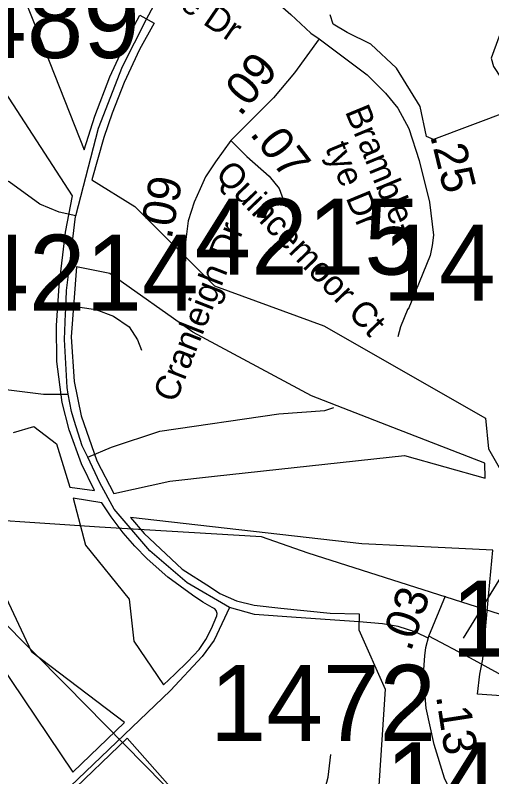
# Model space of a CAD drawing. Extents: x 1662474 to 1856135, y 779280 to 917889.
# Drawn here: x 1733452 to 1735258, y 817764 to 820649 of the extents above; entities that cross this region are included whole.
import ezdxf

# ---------------------------------------------------------------- set-up
doc = ezdxf.new("R2010")
doc.units = 0
for name, color, linetype in [('Cogo Default Point CELL', 7, 'Continuous'), ('Exist Boundary Political City Limit New', 7, 'Continuous'), ('Exist Boundary Political City Limit New Hole', 7, 'Continuous'), ('Exist Hydrographic Pond Under 1500 Sq Ft', 7, 'Continuous'), ('Exist Road Non-System Type 51', 7, 'Continuous'), ('Exist Road Secondary Mileage Tenths English Label', 7, 'Continuous'), ('Exist Road Secondary Type 51 Attributed', 7, 'Continuous'), ('Exist Road Secondary Type 51 Label', 7, 'Continuous'), ('Exist Utilities Electrical Transmission Line', 7, 'Continuous'), ('Map Preparation Boundary City Limit Buffer Line', 7, 'Continuous'), ('Prop DGN Element Guardrail', 7, 'Continuous')]:
    doc.layers.add(name, color=color, linetype=linetype)

msp = doc.modelspace()

# ---------------------------------------------------------------- linework, layer by layer
at = {"layer": 'Exist Boundary Political City Limit New'}
for points in [[(1733446.4, 819068.3), (1733522.5, 819090.6), (1733608.9, 819026), (1733658.9, 818860.7), (1733752.2, 818849.1), (1733703, 818949.7), (1733656.1, 819078.2), (1733630.1, 819182.4), (1733609.5, 819337.2), (1733608.6, 819473.9), (1733618.5, 819624.2), (1733643.2, 819827.6), (1733669.2, 819964.8), (1733158.5, 820752.5)], [(1733465.5, 820765.5), (1733526.8, 820612.4), (1733713.6, 820139.6), (1733754.1, 820267), (1733811.1, 820416.3), (1733882.5, 820571.5), (1733924.4, 820649.1), (1733978.4, 820618.7), (1733923.4, 820519.6), (1733865.2, 820393.7), (1733819.1, 820277.7), (1733787.5, 820185.9), (1733742, 820025.9), (1733905.4, 819924.7), (1734207.4, 819623.7), (1734621, 819472.1), (1735233.6, 819122.1), (1735245.1, 819006.1), (1735336, 818847.1)], [(1735382.8, 818064.1), (1735203.4, 818076.8), (1735212.6, 818153.1), (1735223.6, 818209.7), (1735247, 818461.5), (1735262.1, 818622.6), (1735081.5, 818631.2), (1734765.9, 818646.4), (1733888.9, 818747), (1733940.4, 818685.2), (1734085.1, 818550.1), (1734192.6, 818482.5), (1734227, 818458.4), (1734290.4, 818431.2), (1734356.9, 818414.2), (1734458, 818403.4), (1734644.8, 818383.6), (1734755.2, 818381.5), (1734754, 818320.6), (1734853.5, 818096.1), (1734777.6, 816942.6)], [(1733341.8, 818267.3), (1733671.1, 817781.2), (1733866, 817970.1), (1733515.8, 818235.9), (1733466.1, 818341.4), (1733400.9, 818480.8)], [(1734182.2, 817563.9), (1733876.4, 817911), (1733650.2, 817692.8)]]:
    msp.add_lwpolyline(points, dxfattribs=at)
at = {"layer": 'Exist Boundary Political City Limit New Hole'}
for points in [[(1734037.6, 818883.8), (1734207, 818902.5), (1734926.4, 818981.9), (1735232.2, 818895.1), (1735230.9, 818952.3), (1734882.5, 819087.8), (1734574.4, 819207.6), (1734125.4, 819448.1), (1733811, 819670.9), (1733684.2, 819695.8), (1733664.4, 819431.1), (1733675.6, 819261.2), (1733701.9, 819131.2), (1733761.5, 818961.6), (1733826.2, 818837.2), (1734037.6, 818883.8)], [(1733780.5, 818801.7), (1733671.6, 818819.2), (1733718.2, 818642.2), (1733883.5, 818437), (1733901.1, 818277.8), (1734014.4, 818112.1), (1734056.9, 818152.8), (1734105.6, 818200.3), (1734148.8, 818246.1), (1734174.9, 818284.4), (1734195.8, 818326), (1734216.5, 818374.5), (1734217.6, 818382.7), (1734214.1, 818394.5), (1734208.6, 818400.8), (1734198.9, 818405.7), (1734163.5, 818425.9), (1734124.1, 818452.5), (1734029.9, 818520.6), (1733951.6, 818589.9), (1733905.2, 818637.6), (1733861.8, 818687.9), (1733815.9, 818748.5), (1733780.5, 818801.7)]]:
    msp.add_lwpolyline(points, dxfattribs=at)
at = {"layer": 'Exist Hydrographic Pond Under 1500 Sq Ft'}
msp.add_lwpolyline([(1735429.9, 820932.9), (1735284.1, 820565.7), (1735255, 820487), (1735263.7, 820455), (1735292.9, 820411.2), (1735319.1, 820361.7), (1735327.9, 820315.1), (1735322, 820285.9), (1735036.3, 820178.1), (1735010, 820189.8), (1734986.7, 820303.4), (1734896.3, 820449.1), (1734800.1, 820539.5), (1734709.7, 820583.2), (1734657.2, 820615.3), (1734645.6, 820650.2)], dxfattribs=at)
at = {"layer": 'Exist Road Non-System Type 51'}
for points in [[(1733681.9, 819889.7), (1733767.6, 820221.9), (1733858.1, 820455.5), (1733949.7, 820634.8)], [(1733681.9, 819889.7), (1733619.1, 819902.8), (1733545.6, 819933.5), (1733429.8, 820018), (1733384.1, 820042.7), (1733320.2, 820061.2), (1733266.5, 820065.4), (1733201.6, 820062.2)], [(1733643.6, 819534.5), (1733646.9, 819605.9), (1733660.4, 819716.9), (1733681.2, 819887), (1733681.9, 819889.7)], [(1733653.4, 819213.9), (1733648.9, 819239.2), (1733638.4, 819420.4), (1733642.9, 819519.7), (1733643.6, 819534.5)], [(1733643.6, 819534.5), (1733696.9, 819543.1), (1733757.6, 819533.8), (1733824.4, 819509.2), (1733883.6, 819468.2), (1733916.1, 819419.1), (1733930.5, 819380.1)], [(1733054.5, 819255.1), (1733134.4, 819226.2), (1733182.1, 819219.2), (1733234, 819219.7), (1733334, 819233.1), (1733386.1, 819235.4), (1733559.9, 819213.7), (1733653.4, 819213.9)], [(1733727, 818974.5), (1733706.1, 819017.9), (1733675.9, 819114.2), (1733665.1, 819148.4), (1733653.4, 819213.9)], [(1733727, 818974.5), (1733816.9, 819013.2), (1734000, 819072.9), (1734450.6, 819139.1), (1734625, 819151.2), (1734659.6, 819163.7)], [(1734264.1, 818405.4), (1734103.8, 818498.6), (1733962.4, 818619.9), (1733826.6, 818777.5), (1733773.4, 818877.9), (1733727, 818974.5)], [(1734264.1, 818405.4), (1734206.1, 818281.8), (1734160.5, 818219.2), (1734040.5, 818091.2), (1733367.6, 817448.4), (1733318.2, 817400.9), (1733263.1, 817360.5), (1733208, 817327.2), (1733127.1, 817292.8), (1733044.8, 817259.4)], [(1735018.8, 818288.6), (1734969.6, 818311.7), (1734903.5, 818332.9), (1734843.1, 818343.7), (1734754.9, 818351), (1734516.6, 818368.1), (1734358.9, 818379.1), (1734264.1, 818405.4)], [(1734879.5, 817491.6), (1734811.4, 817483.9), (1734689.6, 817483.9), (1734637.4, 817486.2), (1734624, 817507.8), (1734612.4, 817539.8), (1734604, 817578.6), (1734606.1, 817630.9), (1734614.5, 817670.5), (1734624.2, 817710.9), (1734637.4, 817762.1), (1734647.9, 817848.2)]]:
    msp.add_lwpolyline(points, dxfattribs=at)
at = {"layer": 'Exist Road Secondary Mileage Tenths English Label'}
msp.add_line((1735150.7, 818289.2), (1735510.2, 818877.7), dxfattribs=at)
at = {"layer": 'Exist Road Secondary Type 51 Attributed'}
msp.add_line((1735019.8, 818296.8), (1735082.9, 818449.2), dxfattribs=at)
for points in [[(1733949.7, 820634.8), (1734087.3, 820891.7)], [(1734087.3, 820891.7), (1734256.2, 820801.3), (1734351.3, 820757.9), (1734435.9, 820705), (1734496.1, 820652.4), (1734572.8, 820581.5), (1734603.5, 820560.3)], [(1734603.5, 820560.3), (1734509.8, 820431.4), (1734430.4, 820336.1), (1734269.5, 820174.3)], [(1734603.5, 820560.3), (1734785.4, 820423.5), (1734854.8, 820353.8), (1734902.3, 820297.7), (1734943.4, 820219.9), (1734982.3, 820098.9), (1735021.2, 819941.2), (1735036.3, 819815.9), (1735032, 819777), (1735023.8, 819739.1), (1734940.4, 819534.2), (1734939.8, 819537), (1734911.8, 819468.3), (1734901.2, 819431.2)], [(1734269.5, 820174.3), (1734211.5, 820094.1), (1734172.9, 820037.4), (1734152.5, 819992), (1734129.6, 819941.6), (1734107.8, 819870.5), (1734098, 819789.9), (1734097.2, 819717)], [(1734269.5, 820174.3), (1734329.9, 820113.9), (1734414.6, 820039.8), (1734451.6, 819992.2), (1734478, 819923.4)], [(1735159.4, 817587.2), (1735078.6, 817759), (1735038.9, 817886.4), (1735009.5, 818023.9), (1735002.2, 818098.9), (1735000.7, 818170.7), (1735003.7, 818222), (1735008.1, 818254.3), (1735019.8, 818296.8)], [(1736059.9, 818097.8), (1735986, 818077.5), (1735897.1, 818061.9), (1735735.4, 818030.6), (1735629.6, 818026.1), (1735555.8, 818030.6), (1735496, 818047.9), (1735395.4, 818090.9), (1735311.2, 818140.9), (1735176.7, 818213.3), (1735019.8, 818296.8)]]:
    msp.add_lwpolyline(points, dxfattribs=at)
at = {"layer": 'Exist Utilities Electrical Transmission Line'}
for points in [[(1733004.3, 818758.3), (1733645.3, 818111.8), (1734089, 817660.3), (1734317.5, 817435.4), (1734757.4, 816987.6), (1735147.6, 816594.3), (1735555.9, 816177.3), (1735962.2, 815767.9), (1736241.9, 815480.3), (1736581, 815130), (1736993.1, 814718.6), (1737419, 814291.1), (1738105.1, 813588.2), (1738673.1, 813012.7), (1739039.7, 812642.2), (1739695, 812293.4), (1740167.1, 812040.9), (1740576.4, 811829.4), (1741169.3, 811496.7), (1741843.4, 811123.8), (1742162.5, 810949.6), (1742398.9, 810822.7)], [(1740410.3, 818536), (1739647.3, 818606.7), (1738818.7, 818695.7), (1738408.3, 818240), (1738124, 817932.3), (1737470.7, 817959.1), (1736563.3, 817999.5), (1735985.6, 818159.3), (1735318.6, 818370.5), (1734562, 818610.7), (1734385.1, 818673.4), (1733771.7, 818709.9), (1733130.2, 818752.5), (1733004.3, 818758.3)]]:
    msp.add_lwpolyline(points, dxfattribs=at)
at = {"layer": 'Map Preparation Boundary City Limit Buffer Line'}
for points in [[(1733446.4, 819068.3), (1733522.5, 819090.6), (1733608.9, 819026), (1733658.9, 818860.7), (1733752.2, 818849.1), (1733703, 818949.7), (1733656.1, 819078.2), (1733630.1, 819182.4), (1733609.5, 819337.2), (1733608.6, 819473.9), (1733618.5, 819624.2), (1733643.2, 819827.6), (1733669.2, 819964.8), (1733158.5, 820752.5)], [(1733465.5, 820765.5), (1733526.8, 820612.4), (1733713.6, 820139.6), (1733754.1, 820267), (1733811.1, 820416.3), (1733882.5, 820571.5), (1733924.4, 820649.1), (1733978.4, 820618.7), (1733923.4, 820519.6), (1733865.2, 820393.7), (1733819.1, 820277.7), (1733787.5, 820185.9), (1733742, 820025.9), (1733905.4, 819924.7), (1734207.4, 819623.7), (1734621, 819472.1), (1735233.6, 819122.1), (1735245.1, 819006.1), (1735336, 818847.1)], [(1734037.6, 818883.8), (1734207, 818902.5), (1734926.4, 818981.9), (1735232.2, 818895.1), (1735230.9, 818952.3), (1734882.5, 819087.8), (1734574.4, 819207.6), (1734125.4, 819448.1), (1733811, 819670.9), (1733684.2, 819695.8), (1733664.4, 819431.1), (1733675.6, 819261.2), (1733701.9, 819131.2), (1733761.5, 818961.6), (1733826.2, 818837.2), (1734037.6, 818883.8)], [(1733780.5, 818801.7), (1733671.6, 818819.2), (1733718.2, 818642.2), (1733883.5, 818437), (1733901.1, 818277.8), (1734014.4, 818112.1), (1734056.9, 818152.8), (1734105.6, 818200.3), (1734148.8, 818246.1), (1734174.9, 818284.4), (1734195.8, 818326), (1734216.5, 818374.5), (1734217.6, 818382.7), (1734214.1, 818394.5), (1734208.6, 818400.8), (1734198.9, 818405.7), (1734163.5, 818425.9), (1734124.1, 818452.5), (1734029.9, 818520.6), (1733951.6, 818589.9), (1733905.2, 818637.6), (1733861.8, 818687.9), (1733815.9, 818748.5), (1733780.5, 818801.7)], [(1735382.8, 818064.1), (1735203.4, 818076.8), (1735212.6, 818153.1), (1735223.6, 818209.7), (1735247, 818461.5), (1735262.1, 818622.6), (1735081.5, 818631.2), (1734765.9, 818646.4), (1733888.9, 818747), (1733940.4, 818685.2), (1734085.1, 818550.1), (1734192.6, 818482.5), (1734227, 818458.4), (1734290.4, 818431.2), (1734356.9, 818414.2), (1734458, 818403.4), (1734644.8, 818383.6), (1734755.2, 818381.5), (1734754, 818320.6), (1734853.5, 818096.1), (1734777.6, 816942.6)], [(1733341.8, 818267.3), (1733671.1, 817781.2), (1733866, 817970.1), (1733515.8, 818235.9), (1733466.1, 818341.4), (1733400.9, 818480.8)], [(1734182.2, 817563.9), (1733876.4, 817911), (1733650.2, 817692.8)]]:
    msp.add_lwpolyline(points, dxfattribs=at)

# ---------------------------------------------------------------- texts
at = {"layer": 'Cogo Default Point CELL'}
for s, p in [('1489', (1733067.6, 820487.3)), ('4215', (1734131.8, 819666.5)), ('1490', (1734843.9, 819567.8)), ('4214', (1733290.2, 819529.8)), ('1478', (1735104.4, 818219.6)), ('1472', (1734189.5, 817900.2)), ('1472', (1734854.8, 817606.5))]:
    msp.add_text(s, height=288, dxfattribs=at).set_placement(p)
at = {"layer": 'Exist Road Secondary Mileage Tenths English Label'}
for s, rotation, p in [('.09', 50.2059, (1734304.7, 820262.1)), ('.07', 307.8636, (1734338.1, 820199.5)), ('.09', 79.5127, (1734044.2, 819797.6)), ('.03', 71.0228, (1734950.4, 818235)), ('.13', 278.7815, (1735045.9, 818070.3))]:
    msp.add_text(s, height=125, rotation=rotation, dxfattribs=at).set_placement(p)
at = {"layer": 'Exist Road Secondary Type 51 Label'}
for s, rotation, p in [('Brambletye Dr', 325.7359, (1733599.2, 820999.9)), ('Bramble-', 292.4349, (1734700.5, 820284.6)), ('tye Dr', 292.4349, (1734625.2, 820147.3)), ('Quincemoor Ct', 313.7107, (1734206.4, 820043.2)), ('Cranleigh Dr', 68.5842, (1734060.2, 819177.3))]:
    msp.add_text(s, height=95, rotation=rotation, dxfattribs=at).set_placement(p)
at = {"layer": 'Prop DGN Element Guardrail'}
msp.add_text('.25', height=125, rotation=283.8581, dxfattribs=at).set_placement((1735023.5, 820192.8))

doc.saveas('drawing.dxf')
